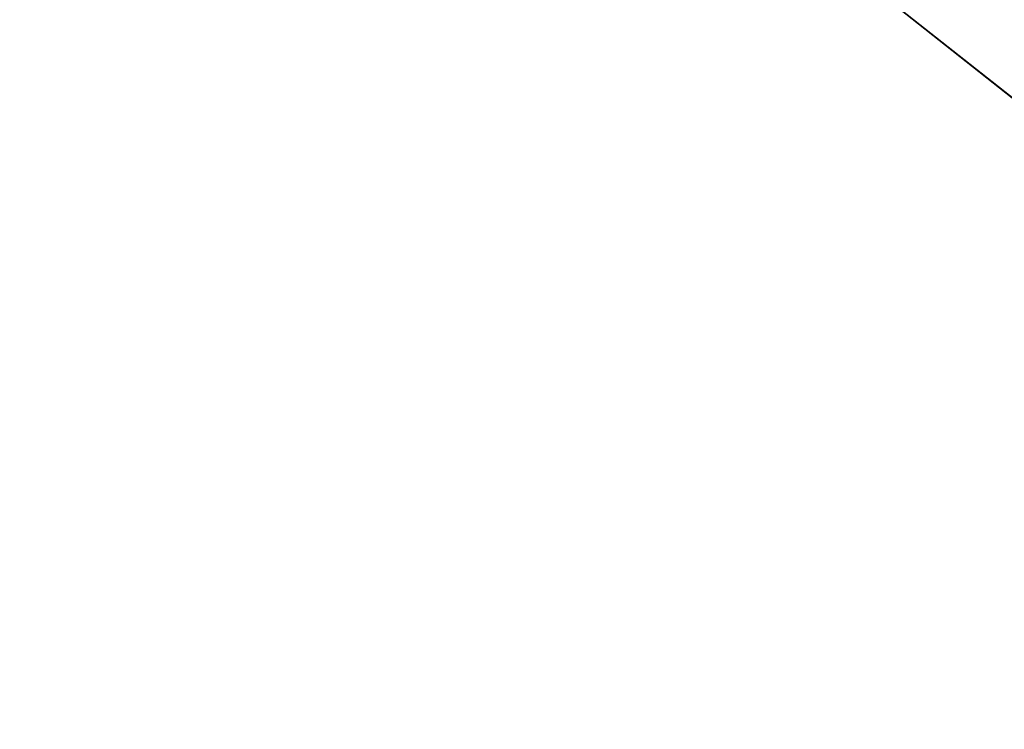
# Model space of a CAD drawing. Extents: x -250 to 250, y -963 to 894.
# Tile 931 of 1056: x -145.2032 to -145.0829, y 815.4042 to 815.4909. Entities that reach past the tile are written whole.
import ezdxf

# ---------------------------------------------------------------- set-up
doc = ezdxf.new("R2010")
doc.units = 0
doc.header["$LTSCALE"] = 65.185185
for name, color, linetype in [('1654', 7, 'CONTINUOUS'), ('674', 7, 'CONTINUOUS'), ('770', 7, 'CONTINUOUS'), ('771', 7, 'CONTINUOUS'), ('772', 7, 'CONTINUOUS'), ('790', 7, 'CONTINUOUS')]:
    doc.layers.add(name, color=color, linetype=linetype)

msp = doc.modelspace()

# ---------------------------------------------------------------- linework, layer by layer
at = {"layer": '1654', "color": 7, "linetype": 'CONTINUOUS'}
msp.add_3dface([(-150, 816.35832, -68.65), (-143.65716, 813.8908, -68.65), (-150, 815.13358, -68.62499), (-150, 816.35832, -68.65)], dxfattribs=at)
at = {"layer": '674', "color": 7, "linetype": 'CONTINUOUS'}
for points in [[(210, 814, -11), (-210, 814, -11), (-210, 818.77272, -9.91066), (210, 814, -11)], [(210, 818.77272, -9.91066), (210, 814, -11), (-210, 818.77272, -9.91066), (210, 818.77272, -9.91066)], [(210, 818.77271, 9.91066), (-210, 818.77271, 9.91066), (-210, 814, 11), (210, 818.77271, 9.91066)], [(210, 814, 11), (210, 818.77271, 9.91066), (-210, 814, 11), (210, 814, 11)]]:
    msp.add_3dface(points, dxfattribs=at)
at = {"layer": '770', "color": 7, "linetype": 'CONTINUOUS'}
msp.add_3dface([(-150, 816.35832, -68.65), (-143.48762, 815.58224, -68.65), (-143.65716, 813.8908, -68.65), (-150, 816.35832, -68.65)], dxfattribs=at)
at = {"layer": '771', "color": 7, "linetype": 'CONTINUOUS'}
msp.add_3dface([(-142.19883, 813.20147, -15.65), (-145.51201, 815.82146, -15.65), (-150, 814.1, -15.65), (-142.19883, 813.20147, -15.65)], dxfattribs=at)
at = {"layer": '772', "color": 7, "linetype": 'CONTINUOUS'}
for points in [[(-145.71816, 817.0412, -16.65), (-142.56883, 814.96184, -16.65), (-145.24142, 816.80924, -28.20115), (-145.71816, 817.0412, -16.65)], [(-145.24142, 816.80924, -28.20115), (-142.56883, 814.96184, -16.65), (-144.85092, 816.59874, -30.15), (-145.24142, 816.80924, -28.20115)]]:
    msp.add_3dface(points, dxfattribs=at)
at = {"layer": '790', "color": 7, "linetype": 'CONTINUOUS'}
for points in [[(-145.51201, 815.82146, -15.65), (-142.56883, 814.96184, -16.65), (-145.71816, 817.0412, -16.65), (-145.51201, 815.82146, -15.65)], [(-145.51201, 815.82146, -15.65), (-142.19883, 813.20147, -15.65), (-142.56883, 814.96184, -16.65), (-145.51201, 815.82146, -15.65)]]:
    msp.add_3dface(points, dxfattribs=at)

doc.saveas('drawing.dxf')
